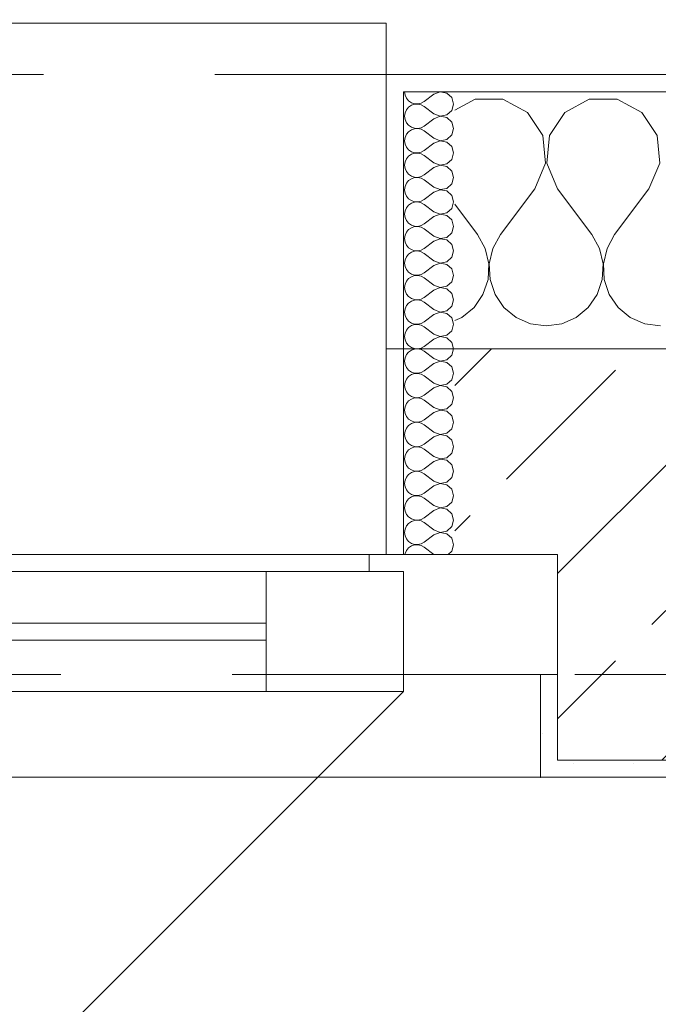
# Model space of a CAD drawing. Header units: metres. Extents: x -3.6 to 84.5, y -11 to 16.8.
# Tile 271 of 656: x 21.226 to 21.599, y 13.312 to 13.887. Entities that reach past the tile are written whole.
import ezdxf

# ---------------------------------------------------------------- set-up
doc = ezdxf.new("R2010")
doc.units = ezdxf.units.M
doc.header["$MEASUREMENT"] = 0
for name, pattern in [('Strichlinie eng', [0.115, 0.075, -0.04]), ('Untersicht', [0.1, 0.075, -0.025]), ('Wipeout_Contour', [1, 0, -1])]:
    doc.linetypes.add(name, pattern=pattern)
for name, color, linetype in [('152 - Bemaßung_ Beschriftung.Ausbau', 7, 'Continuous'), ('603 - Struktur.Bodenplatte_ Decke Roh', 7, 'Continuous'), ('604 - Struktur.Wand Aussen', 7, 'Continuous'), ('650 - Abdeckung.Fußboden Aufbau', 7, 'Continuous'), ('Neubau_653 - Abdeckung.TB Verkofferung', 7, 'Continuous')]:
    doc.layers.add(name, color=color, linetype=linetype)
doc.styles.add('ERSTELLTER_STIL_2', font='txt')
doc.dimstyles.new('ERSTELLTER_STIL__1', dxfattribs={"dimtxt": 0.1, "dimasz": 0.0532, "dimexe": 0.18, "dimexo": 0.0625, "dimgap": 0, "dimtad": 1, "dimzin": 0, "dimdsep": 46, "dimtxsty": 'ERSTELLTER_STIL_2', "dimblk": 'ARROWHEAD_2', "dimblk1": 'ARROWHEAD_2', "dimblk2": 'ARROWHEAD_2', "dimcen": 0.09, "dimse1": 1, "dimse2": 1, "dimclrd": 7, "dimclre": 7, "dimclrt": 7, "dimazin": 0, "dimtfac": 1, "dimtdec": 4, "dimtmove": 0, "dimatfit": 3, "dimfxl": 1, "dimtolj": 1, "dimtzin": 0, "dimarcsym": 0})
doc.dimstyles.new('ERSTELLTER_STIL__3', dxfattribs={"dimtxt": 0.1, "dimasz": 0.0532, "dimexe": 0.18, "dimexo": 0.0625, "dimgap": 0, "dimtad": 1, "dimtih": 1, "dimtoh": 1, "dimzin": 0, "dimdsep": 46, "dimtxsty": 'ERSTELLTER_STIL_2', "dimblk": 'ARROWHEAD_2', "dimblk1": 'ARROWHEAD_2', "dimblk2": 'ARROWHEAD_2', "dimcen": 0.09, "dimse1": 1, "dimse2": 1, "dimclrd": 7, "dimclre": 7, "dimclrt": 7, "dimazin": 0, "dimtfac": 1, "dimtdec": 4, "dimtmove": 0, "dimatfit": 3, "dimfxl": 1, "dimtolj": 1, "dimtzin": 0, "dimarcsym": 0})
pattern_1 = [(0, (0, 0), (0, 0.08660254), [0, -0.05]), (0, (0.025, 0.0433), (0, 0.08660254), [0, -0.05])]
pattern_2 = [(45, (0, 0), (-0.01767767, 0.01767767), [0, -0.025])]

# ---------------------------------------------------------------- blocks, each defined once
blk = doc.blocks.new('*X38')
at = {"layer": '604 - Struktur.Wand Aussen', "color": 7, "linetype": 'Continuous', "lineweight": 5}
for p, q in [((21.49188, 13.84066), (21.48, 13.83429)), ((21.50812, 13.84066), (21.49188, 13.84066)), ((21.52243, 13.83299), (21.50812, 13.84066)), ((21.55855, 13.84066), (21.54424, 13.83299)), ((21.57479, 13.84066), (21.55855, 13.84066)), ((21.5891, 13.83299), (21.57479, 13.84066)), ((21.53142, 13.81947), (21.52243, 13.83299)), ((21.54424, 13.83299), (21.53525, 13.81947)), ((21.59808, 13.81947), (21.5891, 13.83299)), ((21.53295, 13.8033), (21.53142, 13.81947)), ((21.53525, 13.81947), (21.53371, 13.8033)), ((21.59962, 13.8033), (21.59808, 13.81947)), ((21.52667, 13.78833), (21.53295, 13.8033)), ((21.53371, 13.8033), (21.54, 13.78833)), ((21.59333, 13.78833), (21.59962, 13.8033)), ((21.52667, 13.78833), (21.50667, 13.76167)), ((21.54, 13.78833), (21.56, 13.76167)), ((21.59333, 13.78833), (21.57333, 13.76167)), ((21.48, 13.77944), (21.49333, 13.76167)), ((21.49778, 13.75362), (21.49333, 13.76167)), ((21.50667, 13.76167), (21.50222, 13.75362)), ((21.56445, 13.75362), (21.56, 13.76167)), ((21.57333, 13.76167), (21.56888, 13.75362)), ((21.49987, 13.74466), (21.49778, 13.75362)), ((21.50222, 13.75362), (21.50013, 13.74466)), ((21.56653, 13.74466), (21.56445, 13.75362)), ((21.56888, 13.75362), (21.5668, 13.74466)), ((21.49942, 13.73547), (21.49987, 13.74466)), ((21.50013, 13.74466), (21.50058, 13.73547)), ((21.56609, 13.73547), (21.56653, 13.74466)), ((21.5668, 13.74466), (21.56725, 13.73547)), ((21.49648, 13.72676), (21.49942, 13.73547)), ((21.50058, 13.73547), (21.50352, 13.72676)), ((21.56315, 13.72676), (21.56609, 13.73547)), ((21.56725, 13.73547), (21.57019, 13.72676)), ((21.49127, 13.71918), (21.49648, 13.72676)), ((21.50352, 13.72676), (21.50873, 13.71918)), ((21.55794, 13.71918), (21.56315, 13.72676)), ((21.57019, 13.72676), (21.57539, 13.71918)), ((21.48419, 13.71331), (21.49127, 13.71918)), ((21.50873, 13.71918), (21.51581, 13.71331)), ((21.55086, 13.71331), (21.55794, 13.71918)), ((21.57539, 13.71918), (21.58248, 13.71331)), ((21.48, 13.71146), (21.48419, 13.71331)), ((21.51581, 13.71331), (21.52422, 13.7096)), ((21.52422, 13.7096), (21.53333, 13.70833)), ((21.53333, 13.70833), (21.54244, 13.7096)), ((21.54244, 13.7096), (21.55086, 13.71331)), ((21.58248, 13.71331), (21.59089, 13.7096)), ((21.59089, 13.7096), (21.6, 13.70833))]:
    blk.add_line(p, q, dxfattribs=at)
blk = doc.blocks.new('*X58')
at = {"layer": '604 - Struktur.Wand Aussen', "color": 7, "linetype": 'Continuous', "lineweight": 5}
for p, q in [((21.45071, 13.845), (21.45099, 13.84305)), ((21.45099, 13.84305), (21.45178, 13.84124)), ((21.46786, 13.84357), (21.46214, 13.83929)), ((21.4715, 13.84497), (21.46786, 13.84357)), ((21.47534, 13.84425), (21.4715, 13.84497)), ((21.47822, 13.84161), (21.47534, 13.84425)), ((21.47929, 13.83786), (21.47822, 13.84161)), ((21.45178, 13.84124), (21.45304, 13.83973)), ((21.45304, 13.83599), (21.45178, 13.83447)), ((21.45304, 13.83973), (21.45466, 13.83861)), ((21.45466, 13.8371), (21.45304, 13.83599)), ((21.45466, 13.83861), (21.45653, 13.83798)), ((21.45653, 13.83773), (21.45466, 13.8371)), ((21.45653, 13.83798), (21.4585, 13.83789)), ((21.4585, 13.83783), (21.45653, 13.83773)), ((21.4585, 13.83789), (21.46042, 13.83833)), ((21.46042, 13.83738), (21.4585, 13.83783)), ((21.46042, 13.83833), (21.46214, 13.83929)), ((21.46214, 13.83643), (21.46042, 13.83738)), ((21.46786, 13.83214), (21.46214, 13.83643)), ((21.47822, 13.8341), (21.47929, 13.83786)), ((21.45099, 13.83267), (21.45071, 13.83071)), ((21.45071, 13.83071), (21.45099, 13.82876)), ((21.45178, 13.83447), (21.45099, 13.83267)), ((21.46786, 13.83214), (21.4715, 13.83074)), ((21.4715, 13.83069), (21.46786, 13.82929)), ((21.4715, 13.83074), (21.47534, 13.83147)), ((21.47534, 13.82996), (21.4715, 13.83069)), ((21.47534, 13.83147), (21.47822, 13.8341)), ((21.47822, 13.82733), (21.47534, 13.82996)), ((21.45099, 13.82876), (21.45178, 13.82696)), ((21.45178, 13.82696), (21.45304, 13.82544)), ((21.45304, 13.82544), (21.45466, 13.82433)), ((21.45466, 13.82433), (21.45653, 13.8237)), ((21.46042, 13.82405), (21.46214, 13.825)), ((21.46786, 13.82929), (21.46214, 13.825)), ((21.47929, 13.82357), (21.47822, 13.82733)), ((21.45099, 13.81838), (21.45071, 13.81643)), ((21.45178, 13.82018), (21.45099, 13.81838)), ((21.45304, 13.8217), (21.45178, 13.82018)), ((21.45466, 13.82282), (21.45304, 13.8217)), ((21.45653, 13.82345), (21.45466, 13.82282)), ((21.45653, 13.8237), (21.4585, 13.8236)), ((21.4585, 13.82354), (21.45653, 13.82345)), ((21.4585, 13.8236), (21.46042, 13.82405)), ((21.46042, 13.8231), (21.4585, 13.82354)), ((21.46214, 13.82214), (21.46042, 13.8231)), ((21.46786, 13.81786), (21.46214, 13.82214)), ((21.47534, 13.81718), (21.47822, 13.81982)), ((21.47822, 13.81982), (21.47929, 13.82357)), ((21.45071, 13.81643), (21.45099, 13.81448)), ((21.45099, 13.81448), (21.45178, 13.81267)), ((21.45178, 13.81267), (21.45304, 13.81116)), ((21.46786, 13.815), (21.46214, 13.81071)), ((21.46786, 13.81786), (21.4715, 13.81646)), ((21.4715, 13.8164), (21.46786, 13.815)), ((21.4715, 13.81646), (21.47534, 13.81718)), ((21.47534, 13.81567), (21.4715, 13.8164)), ((21.47822, 13.81304), (21.47534, 13.81567)), ((21.47929, 13.80929), (21.47822, 13.81304)), ((21.45304, 13.80742), (21.45178, 13.8059)), ((21.45304, 13.81116), (21.45466, 13.81004)), ((21.45466, 13.80853), (21.45304, 13.80742)), ((21.45466, 13.81004), (21.45653, 13.80941)), ((21.45653, 13.80916), (21.45466, 13.80853)), ((21.45653, 13.80941), (21.4585, 13.80931)), ((21.4585, 13.80926), (21.45653, 13.80916)), ((21.4585, 13.80931), (21.46042, 13.80976)), ((21.46042, 13.80881), (21.4585, 13.80926)), ((21.46042, 13.80976), (21.46214, 13.81071)), ((21.46214, 13.80786), (21.46042, 13.80881)), ((21.46786, 13.80357), (21.46214, 13.80786)), ((21.47822, 13.80553), (21.47929, 13.80929)), ((21.45099, 13.80409), (21.45071, 13.80214)), ((21.45071, 13.80214), (21.45099, 13.80019)), ((21.45178, 13.8059), (21.45099, 13.80409)), ((21.46786, 13.80357), (21.4715, 13.80217)), ((21.4715, 13.80211), (21.46786, 13.80071)), ((21.4715, 13.80217), (21.47534, 13.8029)), ((21.47534, 13.80139), (21.4715, 13.80211)), ((21.47534, 13.8029), (21.47822, 13.80553)), ((21.47822, 13.79876), (21.47534, 13.80139)), ((21.45099, 13.80019), (21.45178, 13.79839)), ((21.45178, 13.79839), (21.45304, 13.79687)), ((21.45304, 13.79687), (21.45466, 13.79575)), ((21.45466, 13.79575), (21.45653, 13.79512)), ((21.4585, 13.79503), (21.46042, 13.79547)), ((21.46042, 13.79547), (21.46214, 13.79643)), ((21.46786, 13.80071), (21.46214, 13.79643)), ((21.47929, 13.795), (21.47822, 13.79876)), ((21.45099, 13.78981), (21.45071, 13.78786)), ((21.45178, 13.79161), (21.45099, 13.78981)), ((21.45304, 13.79313), (21.45178, 13.79161)), ((21.45466, 13.79425), (21.45304, 13.79313)), ((21.45653, 13.79488), (21.45466, 13.79425)), ((21.45653, 13.79512), (21.4585, 13.79503)), ((21.4585, 13.79497), (21.45653, 13.79488)), ((21.46042, 13.79453), (21.4585, 13.79497)), ((21.46214, 13.79357), (21.46042, 13.79453)), ((21.46786, 13.78929), (21.46214, 13.79357)), ((21.47534, 13.78861), (21.47822, 13.79124)), ((21.47822, 13.79124), (21.47929, 13.795)), ((21.45071, 13.78786), (21.45099, 13.78591)), ((21.45099, 13.78591), (21.45178, 13.7841)), ((21.45178, 13.7841), (21.45304, 13.78258)), ((21.46786, 13.78643), (21.46214, 13.78214)), ((21.46786, 13.78929), (21.4715, 13.78789)), ((21.4715, 13.78783), (21.46786, 13.78643)), ((21.4715, 13.78789), (21.47534, 13.78861)), ((21.47534, 13.7871), (21.4715, 13.78783)), ((21.47822, 13.78447), (21.47534, 13.7871)), ((21.47929, 13.78071), (21.47822, 13.78447)), ((21.45304, 13.77884), (21.45178, 13.77733)), ((21.45304, 13.78258), (21.45466, 13.78147)), ((21.45466, 13.77996), (21.45304, 13.77884)), ((21.45466, 13.78147), (21.45653, 13.78084)), ((21.45653, 13.78059), (21.45466, 13.77996)), ((21.45653, 13.78084), (21.4585, 13.78074)), ((21.4585, 13.78069), (21.45653, 13.78059)), ((21.4585, 13.78074), (21.46042, 13.78119)), ((21.46042, 13.78024), (21.4585, 13.78069)), ((21.46042, 13.78119), (21.46214, 13.78214)), ((21.46214, 13.77929), (21.46042, 13.78024)), ((21.46786, 13.775), (21.46214, 13.77929)), ((21.47822, 13.77696), (21.47929, 13.78071)), ((21.45099, 13.77552), (21.45071, 13.77357)), ((21.45071, 13.77357), (21.45099, 13.77162)), ((21.45178, 13.77733), (21.45099, 13.77552)), ((21.46786, 13.775), (21.4715, 13.7736)), ((21.4715, 13.77354), (21.46786, 13.77214)), ((21.4715, 13.7736), (21.47534, 13.77433)), ((21.47534, 13.77282), (21.4715, 13.77354)), ((21.47534, 13.77433), (21.47822, 13.77696)), ((21.47822, 13.77018), (21.47534, 13.77282)), ((21.45099, 13.77162), (21.45178, 13.76982)), ((21.45178, 13.76982), (21.45304, 13.7683)), ((21.45304, 13.7683), (21.45466, 13.76718)), ((21.45466, 13.76718), (21.45653, 13.76655)), ((21.4585, 13.76646), (21.46042, 13.7669)), ((21.46042, 13.7669), (21.46214, 13.76786)), ((21.46786, 13.77214), (21.46214, 13.76786)), ((21.47929, 13.76643), (21.47822, 13.77018)), ((21.45099, 13.76124), (21.45071, 13.75929)), ((21.45178, 13.76304), (21.45099, 13.76124)), ((21.45304, 13.76456), (21.45178, 13.76304)), ((21.45466, 13.76567), (21.45304, 13.76456)), ((21.45653, 13.7663), (21.45466, 13.76567)), ((21.45653, 13.76655), (21.4585, 13.76646)), ((21.4585, 13.7664), (21.45653, 13.7663)), ((21.46042, 13.76595), (21.4585, 13.7664)), ((21.46214, 13.765), (21.46042, 13.76595)), ((21.46786, 13.76071), (21.46214, 13.765)), ((21.47534, 13.76004), (21.47822, 13.76267)), ((21.47822, 13.76267), (21.47929, 13.76643)), ((21.45071, 13.75929), (21.45099, 13.75733)), ((21.45099, 13.75733), (21.45178, 13.75553)), ((21.45178, 13.75553), (21.45304, 13.75401)), ((21.46786, 13.75786), (21.46214, 13.75357)), ((21.46786, 13.76071), (21.4715, 13.75931)), ((21.4715, 13.75926), (21.46786, 13.75786)), ((21.4715, 13.75931), (21.47534, 13.76004)), ((21.47534, 13.75853), (21.4715, 13.75926)), ((21.47822, 13.7559), (21.47534, 13.75853)), ((21.47929, 13.75214), (21.47822, 13.7559)), ((21.45304, 13.75027), (21.45178, 13.74876)), ((21.45304, 13.75401), (21.45466, 13.7529)), ((21.45466, 13.75139), (21.45304, 13.75027)), ((21.45466, 13.7529), (21.45653, 13.75227)), ((21.45653, 13.75202), (21.45466, 13.75139)), ((21.45653, 13.75227), (21.4585, 13.75217)), ((21.4585, 13.75211), (21.45653, 13.75202)), ((21.4585, 13.75217), (21.46042, 13.75262)), ((21.46042, 13.75167), (21.4585, 13.75211)), ((21.46042, 13.75262), (21.46214, 13.75357)), ((21.46214, 13.75071), (21.46042, 13.75167)), ((21.46786, 13.74643), (21.46214, 13.75071)), ((21.47822, 13.74839), (21.47929, 13.75214)), ((21.45099, 13.74695), (21.45071, 13.745)), ((21.45071, 13.745), (21.45099, 13.74305)), ((21.45178, 13.74876), (21.45099, 13.74695)), ((21.46786, 13.74643), (21.4715, 13.74503)), ((21.4715, 13.74497), (21.46786, 13.74357)), ((21.4715, 13.74503), (21.47534, 13.74575)), ((21.47534, 13.74425), (21.4715, 13.74497)), ((21.47534, 13.74575), (21.47822, 13.74839)), ((21.47822, 13.74161), (21.47534, 13.74425)), ((21.45099, 13.74305), (21.45178, 13.74124)), ((21.45178, 13.74124), (21.45304, 13.73973)), ((21.45304, 13.73973), (21.45466, 13.73861)), ((21.45466, 13.73861), (21.45653, 13.73798)), ((21.45653, 13.73798), (21.4585, 13.73789)), ((21.4585, 13.73789), (21.46042, 13.73833)), ((21.46042, 13.73833), (21.46214, 13.73929)), ((21.46786, 13.74357), (21.46214, 13.73929)), ((21.47929, 13.73786), (21.47822, 13.74161)), ((21.45099, 13.73267), (21.45071, 13.73071)), ((21.45178, 13.73447), (21.45099, 13.73267)), ((21.45304, 13.73599), (21.45178, 13.73447)), ((21.45466, 13.7371), (21.45304, 13.73599)), ((21.45653, 13.73773), (21.45466, 13.7371)), ((21.4585, 13.73783), (21.45653, 13.73773)), ((21.46042, 13.73738), (21.4585, 13.73783)), ((21.46214, 13.73643), (21.46042, 13.73738)), ((21.46786, 13.73214), (21.46214, 13.73643)), ((21.47534, 13.73147), (21.47822, 13.7341)), ((21.47822, 13.7341), (21.47929, 13.73786)), ((21.45071, 13.73071), (21.45099, 13.72876)), ((21.45099, 13.72876), (21.45178, 13.72696)), ((21.45178, 13.72696), (21.45304, 13.72544)), ((21.46786, 13.72929), (21.46214, 13.725)), ((21.46786, 13.73214), (21.4715, 13.73074)), ((21.4715, 13.73069), (21.46786, 13.72929)), ((21.4715, 13.73074), (21.47534, 13.73147)), ((21.47534, 13.72996), (21.4715, 13.73069)), ((21.47822, 13.72733), (21.47534, 13.72996)), ((21.47929, 13.72357), (21.47822, 13.72733)), ((21.45304, 13.7217), (21.45178, 13.72018)), ((21.45304, 13.72544), (21.45466, 13.72433)), ((21.45466, 13.72282), (21.45304, 13.7217)), ((21.45466, 13.72433), (21.45653, 13.7237)), ((21.45653, 13.72345), (21.45466, 13.72282)), ((21.45653, 13.7237), (21.4585, 13.7236)), ((21.4585, 13.72354), (21.45653, 13.72345)), ((21.4585, 13.7236), (21.46042, 13.72405)), ((21.46042, 13.7231), (21.4585, 13.72354)), ((21.46042, 13.72405), (21.46214, 13.725)), ((21.46214, 13.72214), (21.46042, 13.7231)), ((21.46786, 13.71786), (21.46214, 13.72214)), ((21.47822, 13.71982), (21.47929, 13.72357)), ((21.45099, 13.71838), (21.45071, 13.71643)), ((21.45071, 13.71643), (21.45099, 13.71448)), ((21.45178, 13.72018), (21.45099, 13.71838)), ((21.46786, 13.715), (21.46214, 13.71071)), ((21.46786, 13.71786), (21.4715, 13.71646)), ((21.4715, 13.7164), (21.46786, 13.715)), ((21.4715, 13.71646), (21.47534, 13.71718)), ((21.47534, 13.71567), (21.4715, 13.7164)), ((21.47534, 13.71718), (21.47822, 13.71982)), ((21.47822, 13.71304), (21.47534, 13.71567)), ((21.45099, 13.71448), (21.45178, 13.71267)), ((21.45178, 13.71267), (21.45304, 13.71116)), ((21.45304, 13.71116), (21.45466, 13.71004)), ((21.45466, 13.71004), (21.45653, 13.70941)), ((21.45653, 13.70941), (21.4585, 13.70931)), ((21.4585, 13.70926), (21.45653, 13.70916)), ((21.4585, 13.70931), (21.46042, 13.70976)), ((21.46042, 13.70881), (21.4585, 13.70926)), ((21.46042, 13.70976), (21.46214, 13.71071)), ((21.47929, 13.70929), (21.47822, 13.71304)), ((21.47822, 13.70553), (21.47929, 13.70929)), ((21.45099, 13.70409), (21.45071, 13.70214)), ((21.45178, 13.7059), (21.45099, 13.70409)), ((21.45304, 13.70742), (21.45178, 13.7059)), ((21.45466, 13.70853), (21.45304, 13.70742)), ((21.45653, 13.70916), (21.45466, 13.70853)), ((21.46214, 13.70786), (21.46042, 13.70881)), ((21.46786, 13.70357), (21.46214, 13.70786)), ((21.46786, 13.70357), (21.4715, 13.70217)), ((21.47534, 13.7029), (21.47822, 13.70553)), ((21.45071, 13.70214), (21.45099, 13.70019)), ((21.45099, 13.70019), (21.45178, 13.69839)), ((21.45178, 13.69839), (21.45304, 13.69687)), ((21.46786, 13.70071), (21.46214, 13.69643)), ((21.4715, 13.70211), (21.46786, 13.70071)), ((21.4715, 13.70217), (21.47534, 13.7029)), ((21.47534, 13.70139), (21.4715, 13.70211)), ((21.47822, 13.69876), (21.47534, 13.70139)), ((21.47929, 13.695), (21.47822, 13.69876)), ((21.45304, 13.69313), (21.45178, 13.69161)), ((21.45304, 13.69687), (21.45466, 13.69575)), ((21.45466, 13.69425), (21.45304, 13.69313)), ((21.45466, 13.69575), (21.45653, 13.69512)), ((21.45653, 13.69488), (21.45466, 13.69425)), ((21.45653, 13.69512), (21.4585, 13.69503)), ((21.4585, 13.69497), (21.45653, 13.69488)), ((21.4585, 13.69503), (21.46042, 13.69547)), ((21.46042, 13.69453), (21.4585, 13.69497)), ((21.46042, 13.69547), (21.46214, 13.69643)), ((21.46214, 13.69357), (21.46042, 13.69453)), ((21.46786, 13.68929), (21.46214, 13.69357)), ((21.47822, 13.69124), (21.47929, 13.695)), ((21.45099, 13.68981), (21.45071, 13.68786)), ((21.45071, 13.68786), (21.45099, 13.68591)), ((21.45178, 13.69161), (21.45099, 13.68981)), ((21.46786, 13.68643), (21.46214, 13.68214)), ((21.46786, 13.68929), (21.4715, 13.68789)), ((21.4715, 13.68783), (21.46786, 13.68643)), ((21.4715, 13.68789), (21.47534, 13.68861)), ((21.47534, 13.6871), (21.4715, 13.68783)), ((21.47534, 13.68861), (21.47822, 13.69124)), ((21.47822, 13.68447), (21.47534, 13.6871)), ((21.45099, 13.68591), (21.45178, 13.6841)), ((21.45178, 13.6841), (21.45304, 13.68258)), ((21.45304, 13.68258), (21.45466, 13.68147)), ((21.45466, 13.68147), (21.45653, 13.68084)), ((21.45653, 13.68059), (21.45466, 13.67996)), ((21.45653, 13.68084), (21.4585, 13.68074)), ((21.4585, 13.68069), (21.45653, 13.68059)), ((21.4585, 13.68074), (21.46042, 13.68119)), ((21.46042, 13.68024), (21.4585, 13.68069)), ((21.46042, 13.68119), (21.46214, 13.68214)), ((21.47929, 13.68071), (21.47822, 13.68447)), ((21.47822, 13.67696), (21.47929, 13.68071)), ((21.45099, 13.67552), (21.45071, 13.67357)), ((21.45178, 13.67733), (21.45099, 13.67552)), ((21.45304, 13.67884), (21.45178, 13.67733)), ((21.45466, 13.67996), (21.45304, 13.67884)), ((21.46214, 13.67929), (21.46042, 13.68024)), ((21.46786, 13.675), (21.46214, 13.67929)), ((21.46786, 13.675), (21.4715, 13.6736)), ((21.47534, 13.67433), (21.47822, 13.67696)), ((21.45071, 13.67357), (21.45099, 13.67162)), ((21.45099, 13.67162), (21.45178, 13.66982)), ((21.45178, 13.66982), (21.45304, 13.6683)), ((21.46786, 13.67214), (21.46214, 13.66786)), ((21.4715, 13.67354), (21.46786, 13.67214)), ((21.4715, 13.6736), (21.47534, 13.67433)), ((21.47534, 13.67282), (21.4715, 13.67354)), ((21.47822, 13.67018), (21.47534, 13.67282)), ((21.47929, 13.66643), (21.47822, 13.67018)), ((21.45304, 13.66456), (21.45178, 13.66304)), ((21.45304, 13.6683), (21.45466, 13.66718)), ((21.45466, 13.66567), (21.45304, 13.66456)), ((21.45466, 13.66718), (21.45653, 13.66655)), ((21.45653, 13.6663), (21.45466, 13.66567)), ((21.45653, 13.66655), (21.4585, 13.66646)), ((21.4585, 13.6664), (21.45653, 13.6663)), ((21.4585, 13.66646), (21.46042, 13.6669)), ((21.46042, 13.66595), (21.4585, 13.6664)), ((21.46042, 13.6669), (21.46214, 13.66786)), ((21.46214, 13.665), (21.46042, 13.66595)), ((21.46786, 13.66071), (21.46214, 13.665)), ((21.47822, 13.66267), (21.47929, 13.66643)), ((21.45099, 13.66124), (21.45071, 13.65929)), ((21.45071, 13.65929), (21.45099, 13.65733)), ((21.45178, 13.66304), (21.45099, 13.66124)), ((21.46786, 13.65786), (21.46214, 13.65357)), ((21.46786, 13.66071), (21.4715, 13.65931)), ((21.4715, 13.65926), (21.46786, 13.65786)), ((21.4715, 13.65931), (21.47534, 13.66004)), ((21.47534, 13.65853), (21.4715, 13.65926)), ((21.47534, 13.66004), (21.47822, 13.66267)), ((21.47822, 13.6559), (21.47534, 13.65853)), ((21.45099, 13.65733), (21.45178, 13.65553)), ((21.45178, 13.65553), (21.45304, 13.65401)), ((21.45304, 13.65401), (21.45466, 13.6529)), ((21.45466, 13.6529), (21.45653, 13.65227)), ((21.45653, 13.65202), (21.45466, 13.65139)), ((21.45653, 13.65227), (21.4585, 13.65217)), ((21.4585, 13.65211), (21.45653, 13.65202)), ((21.4585, 13.65217), (21.46042, 13.65262)), ((21.46042, 13.65167), (21.4585, 13.65211)), ((21.46042, 13.65262), (21.46214, 13.65357)), ((21.47929, 13.65214), (21.47822, 13.6559)), ((21.47822, 13.64839), (21.47929, 13.65214)), ((21.45099, 13.64695), (21.45071, 13.645)), ((21.45178, 13.64876), (21.45099, 13.64695)), ((21.45304, 13.65027), (21.45178, 13.64876)), ((21.45466, 13.65139), (21.45304, 13.65027)), ((21.46214, 13.65071), (21.46042, 13.65167)), ((21.46786, 13.64643), (21.46214, 13.65071)), ((21.46786, 13.64643), (21.4715, 13.64503)), ((21.47534, 13.64575), (21.47822, 13.64839)), ((21.45071, 13.645), (21.45099, 13.64305)), ((21.45099, 13.64305), (21.45178, 13.64124)), ((21.45178, 13.64124), (21.45304, 13.63973)), ((21.46786, 13.64357), (21.46214, 13.63929)), ((21.4715, 13.64497), (21.46786, 13.64357)), ((21.4715, 13.64503), (21.47534, 13.64575)), ((21.47534, 13.64425), (21.4715, 13.64497)), ((21.47822, 13.64161), (21.47534, 13.64425)), ((21.47929, 13.63786), (21.47822, 13.64161)), ((21.45304, 13.63599), (21.45178, 13.63447)), ((21.45304, 13.63973), (21.45466, 13.63861)), ((21.45466, 13.6371), (21.45304, 13.63599)), ((21.45466, 13.63861), (21.45653, 13.63798)), ((21.45653, 13.63773), (21.45466, 13.6371)), ((21.45653, 13.63798), (21.4585, 13.63789)), ((21.4585, 13.63783), (21.45653, 13.63773)), ((21.4585, 13.63789), (21.46042, 13.63833)), ((21.46042, 13.63738), (21.4585, 13.63783)), ((21.46042, 13.63833), (21.46214, 13.63929)), ((21.46214, 13.63643), (21.46042, 13.63738)), ((21.46786, 13.63214), (21.46214, 13.63643)), ((21.47822, 13.6341), (21.47929, 13.63786)), ((21.45099, 13.63267), (21.45071, 13.63071)), ((21.45071, 13.63071), (21.45099, 13.62876)), ((21.45178, 13.63447), (21.45099, 13.63267)), ((21.45099, 13.62876), (21.45178, 13.62696)), ((21.46786, 13.62929), (21.46214, 13.625)), ((21.46786, 13.63214), (21.4715, 13.63074)), ((21.4715, 13.63069), (21.46786, 13.62929)), ((21.4715, 13.63074), (21.47534, 13.63147)), ((21.47534, 13.62996), (21.4715, 13.63069)), ((21.47534, 13.63147), (21.47822, 13.6341)), ((21.47822, 13.62733), (21.47534, 13.62996)), ((21.45178, 13.62696), (21.45304, 13.62544)), ((21.45304, 13.62544), (21.45466, 13.62433)), ((21.45466, 13.62433), (21.45653, 13.6237)), ((21.45653, 13.62345), (21.45466, 13.62282)), ((21.45653, 13.6237), (21.4585, 13.6236)), ((21.4585, 13.62354), (21.45653, 13.62345)), ((21.4585, 13.6236), (21.46042, 13.62405)), ((21.46042, 13.6231), (21.4585, 13.62354)), ((21.46042, 13.62405), (21.46214, 13.625)), ((21.46214, 13.62214), (21.46042, 13.6231)), ((21.47929, 13.62357), (21.47822, 13.62733)), ((21.47822, 13.61982), (21.47929, 13.62357)), ((21.45099, 13.61838), (21.45071, 13.61643)), ((21.45178, 13.62018), (21.45099, 13.61838)), ((21.45304, 13.6217), (21.45178, 13.62018)), ((21.45466, 13.62282), (21.45304, 13.6217)), ((21.46786, 13.61786), (21.46214, 13.62214)), ((21.46786, 13.61786), (21.4715, 13.61646)), ((21.47534, 13.61718), (21.47822, 13.61982)), ((21.45071, 13.61643), (21.45099, 13.61448)), ((21.45099, 13.61448), (21.45178, 13.61267)), ((21.45178, 13.61267), (21.45304, 13.61116)), ((21.46786, 13.615), (21.46214, 13.61071)), ((21.4715, 13.6164), (21.46786, 13.615)), ((21.4715, 13.61646), (21.47534, 13.61718)), ((21.47534, 13.61567), (21.4715, 13.6164)), ((21.47822, 13.61304), (21.47534, 13.61567)), ((21.47929, 13.60929), (21.47822, 13.61304)), ((21.45178, 13.6059), (21.45099, 13.60409)), ((21.45304, 13.60742), (21.45178, 13.6059)), ((21.45304, 13.61116), (21.45466, 13.61004)), ((21.45466, 13.60853), (21.45304, 13.60742)), ((21.45466, 13.61004), (21.45653, 13.60941)), ((21.45653, 13.60916), (21.45466, 13.60853)), ((21.45653, 13.60941), (21.4585, 13.60931)), ((21.4585, 13.60926), (21.45653, 13.60916)), ((21.4585, 13.60931), (21.46042, 13.60976)), ((21.46042, 13.60881), (21.4585, 13.60926)), ((21.46042, 13.60976), (21.46214, 13.61071)), ((21.46214, 13.60786), (21.46042, 13.60881)), ((21.46786, 13.60357), (21.46214, 13.60786)), ((21.47822, 13.60553), (21.47929, 13.60929)), ((21.45099, 13.60409), (21.45071, 13.60214)), ((21.45071, 13.60214), (21.45099, 13.60019)), ((21.45099, 13.60019), (21.45178, 13.59839)), ((21.46786, 13.60071), (21.46214, 13.59643)), ((21.46786, 13.60357), (21.4715, 13.60217)), ((21.4715, 13.60211), (21.46786, 13.60071)), ((21.4715, 13.60217), (21.47534, 13.6029)), ((21.47534, 13.60139), (21.4715, 13.60211)), ((21.47534, 13.6029), (21.47822, 13.60553)), ((21.47822, 13.59876), (21.47534, 13.60139)), ((21.45178, 13.59839), (21.45304, 13.59687)), ((21.45304, 13.59687), (21.45466, 13.59575)), ((21.45466, 13.59575), (21.45653, 13.59512)), ((21.45653, 13.59488), (21.45466, 13.59425)), ((21.45653, 13.59512), (21.4585, 13.59503)), ((21.4585, 13.59497), (21.45653, 13.59488)), ((21.4585, 13.59503), (21.46042, 13.59547)), ((21.46042, 13.59453), (21.4585, 13.59497)), ((21.46042, 13.59547), (21.46214, 13.59643)), ((21.46214, 13.59357), (21.46042, 13.59453)), ((21.47929, 13.595), (21.47822, 13.59876)), ((21.47822, 13.59124), (21.47929, 13.595)), ((21.45099, 13.58981), (21.45071, 13.58786)), ((21.45178, 13.59161), (21.45099, 13.58981)), ((21.45304, 13.59313), (21.45178, 13.59161)), ((21.45466, 13.59425), (21.45304, 13.59313)), ((21.46786, 13.58929), (21.46214, 13.59357)), ((21.46786, 13.58929), (21.4715, 13.58789)), ((21.4715, 13.58789), (21.47534, 13.58861)), ((21.47534, 13.58861), (21.47822, 13.59124)), ((21.45071, 13.58786), (21.45099, 13.58591)), ((21.45099, 13.58591), (21.45178, 13.5841)), ((21.45178, 13.5841), (21.45304, 13.58258)), ((21.46786, 13.58643), (21.46214, 13.58214)), ((21.4715, 13.58783), (21.46786, 13.58643)), ((21.47534, 13.5871), (21.4715, 13.58783)), ((21.47822, 13.58447), (21.47534, 13.5871)), ((21.47929, 13.58071), (21.47822, 13.58447)), ((21.45178, 13.57733), (21.45099, 13.57552)), ((21.45304, 13.57884), (21.45178, 13.57733)), ((21.45304, 13.58258), (21.45466, 13.58147)), ((21.45466, 13.57996), (21.45304, 13.57884)), ((21.45466, 13.58147), (21.45653, 13.58084)), ((21.45653, 13.58059), (21.45466, 13.57996)), ((21.45653, 13.58084), (21.4585, 13.58074)), ((21.4585, 13.58069), (21.45653, 13.58059)), ((21.4585, 13.58074), (21.46042, 13.58119)), ((21.46042, 13.58024), (21.4585, 13.58069)), ((21.46042, 13.58119), (21.46214, 13.58214)), ((21.46214, 13.57929), (21.46042, 13.58024)), ((21.46786, 13.575), (21.46214, 13.57929)), ((21.47822, 13.57696), (21.47929, 13.58071)), ((21.45099, 13.57552), (21.45091, 13.575)), ((21.47608, 13.575), (21.47822, 13.57696))]:
    blk.add_line(p, q, dxfattribs=at)
blk = doc.blocks.new('*D333')
at = {"layer": '152 - Bemaßung_ Beschriftung.Ausbau', "color": 7, "linetype": 'Continuous', "lineweight": 5}
for p, q in [((19.14, 14.8025), (19.14, 14.9075)), ((17.96021, 14.89), (17.91979, 14.82)), ((19.16021, 14.89), (19.11979, 14.82)), ((17.94, 14.855), (19.14, 14.855)), ((19.14, 14.855), (21.54, 14.855))]:
    blk.add_line(p, q, dxfattribs=at)
at = {"layer": '152 - Bemaßung_ Beschriftung.Ausbau', "color": 7, "lineweight": 5, "insert": (18.40697, 14.875), "char_height": 0.1, "attachment_point": 7, "style": 'ERSTELLTER_STIL_2'}
blk.add_mtext('\\A1;{\\pql;\\fArial|b0|i0|c0|p38;1,20}', dxfattribs=at)
blk = doc.blocks.new('ARROWHEAD_2')
at = {"color": 0, "linetype": 'Continuous', "lineweight": 0}
for p, q in [((-0.378, -0.655), (0.378, 0.655)), ((0, 0), (-1, 0))]:
    blk.add_line(p, q, dxfattribs=at)
blk = doc.blocks.new('*D334')
at = {"layer": '152 - Bemaßung_ Beschriftung.Ausbau', "color": 7, "linetype": 'Continuous', "lineweight": 5}
for p, q in [((21.54, 14.8025), (21.54, 14.9075)), ((19.16021, 14.89), (19.11979, 14.82)), ((21.56021, 14.89), (21.51979, 14.82)), ((19.14, 14.855), (21.54, 14.855)), ((21.54, 14.855), (22.74, 14.855))]:
    blk.add_line(p, q, dxfattribs=at)
at = {"layer": '152 - Bemaßung_ Beschriftung.Ausbau', "color": 7, "lineweight": 5, "char_height": 0.1, "attachment_point": 7, "style": 'ERSTELLTER_STIL_2'}
for s, insert in [('\\A1;{\\pql;\\fArial|b0|i0|c0|p38;2,40}', (20.20697, 14.875)), ('\\A1;{\\pql;\\fArial|b0|i0|c0|p38;2,01}', (20.20697, 14.735))]:
    blk.add_mtext(s, dxfattribs=dict(at, insert=insert))
blk = doc.blocks.new('*D335')
at = {"layer": '152 - Bemaßung_ Beschriftung.Ausbau', "color": 7, "linetype": 'Continuous', "lineweight": 5}
for p, q in [((22.74, 14.8025), (22.74, 14.9075)), ((21.56021, 14.89), (21.51979, 14.82)), ((22.76021, 14.89), (22.71979, 14.82)), ((21.54, 14.855), (22.74, 14.855)), ((22.74, 14.855), (25.14, 14.855))]:
    blk.add_line(p, q, dxfattribs=at)
at = {"layer": '152 - Bemaßung_ Beschriftung.Ausbau', "color": 7, "lineweight": 5, "insert": (22.00697, 14.875), "char_height": 0.1, "attachment_point": 7, "style": 'ERSTELLTER_STIL_2'}
blk.add_mtext('\\A1;{\\pql;\\fArial|b0|i0|c0|p38;1,20}', dxfattribs=at)
blk = doc.blocks.new('*D372')
at = {"layer": '152 - Bemaßung_ Beschriftung.Ausbau', "color": 7, "linetype": 'Continuous', "lineweight": 5}
for p, q in [((18.6, 15.3025), (18.6, 15.4075)), ((22.03, 15.3025), (22.03, 15.4075)), ((18.62021, 15.39), (18.57979, 15.32)), ((22.05021, 15.39), (22.00979, 15.32)), ((18.48, 15.355), (18.6, 15.355)), ((18.6, 15.355), (22.03, 15.355)), ((22.03, 15.355), (22.25, 15.355))]:
    blk.add_line(p, q, dxfattribs=at)
at = {"layer": '152 - Bemaßung_ Beschriftung.Ausbau', "color": 7, "lineweight": 5, "insert": (20.18197, 15.375), "char_height": 0.1, "attachment_point": 7, "style": 'ERSTELLTER_STIL_2'}
blk.add_mtext('\\A1;{\\pql;\\fArial|b0|i0|c0|p38;3,43}', dxfattribs=at)
blk = doc.blocks.new('*D408')
at = {"layer": '152 - Bemaßung_ Beschriftung.Ausbau', "color": 7, "linetype": 'Continuous', "lineweight": 5}
for p, q in [((18.67999, 15.8025), (18.67999, 15.9075)), ((18.4002, 15.89), (18.35978, 15.82)), ((18.7002, 15.89), (18.65978, 15.82)), ((18.37999, 15.855), (18.67999, 15.855)), ((18.67999, 15.855), (21.97999, 15.855))]:
    blk.add_line(p, q, dxfattribs=at)
at = {"layer": '152 - Bemaßung_ Beschriftung.Ausbau', "color": 7, "lineweight": 5, "insert": (18.4541, 15.875), "char_height": 0.1, "attachment_point": 7, "style": 'ERSTELLTER_STIL_2'}
blk.add_mtext('\\A1;{\\pql;\\fArial|b0|i0|c0|p38;30}', dxfattribs=at)
blk = doc.blocks.new('*D409')
at = {"layer": '152 - Bemaßung_ Beschriftung.Ausbau', "color": 7, "linetype": 'Continuous', "lineweight": 5}
for p, q in [((21.97999, 15.8025), (21.97999, 15.9075)), ((18.7002, 15.89), (18.65978, 15.82)), ((22.0002, 15.89), (21.95978, 15.82)), ((18.67999, 15.855), (21.97999, 15.855)), ((21.97999, 15.855), (22.27999, 15.855))]:
    blk.add_line(p, q, dxfattribs=at)
at = {"layer": '152 - Bemaßung_ Beschriftung.Ausbau', "color": 7, "lineweight": 5, "insert": (20.19696, 15.875), "char_height": 0.1, "attachment_point": 7, "style": 'ERSTELLTER_STIL_2'}
blk.add_mtext('\\A1;{\\pql;\\fArial|b0|i0|c0|p38;3,30}', dxfattribs=at)
blk = doc.blocks.new('*D463')
at = {"layer": '152 - Bemaßung_ Beschriftung.Ausbau', "color": 7, "linetype": 'Continuous', "lineweight": 5}
for p, q in [((-1.175, 13.695), (-1.175, 13.845)), ((-1.21, 13.71521), (-1.14, 13.67479))]:
    blk.add_line(p, q, dxfattribs=at)
blk = doc.blocks.new('*D464')
at = {"layer": '152 - Bemaßung_ Beschriftung.Ausbau', "color": 7, "linetype": 'Continuous', "lineweight": 5}
for p, q in [((-1.175, 13.845), (-1.175, 13.87923)), ((-1.14, 13.82479), (-1.21, 13.86521)), ((-1.1225, 13.845), (-1.2275, 13.845)), ((-1.175, 13.695), (-1.175, 13.845)), ((-1.21, 13.71521), (-1.14, 13.67479))]:
    blk.add_line(p, q, dxfattribs=at)
blk = doc.blocks.new('*D476')
at = {"layer": '152 - Bemaßung_ Beschriftung.Ausbau', "color": 7, "linetype": 'Continuous', "lineweight": 5}
for p, q in [((-2.175, 13.455), (-2.175, 13.695)), ((-2.21, 13.47521), (-2.14, 13.43479)), ((-2.14, 13.42978), (-2.21, 13.47019)), ((-2.1225, 13.455), (-2.2275, 13.455)), ((-2.175, 13.44998), (-2.175, 13.455))]:
    blk.add_line(p, q, dxfattribs=at)
blk = doc.blocks.new('*D477')
at = {"layer": '152 - Bemaßung_ Beschriftung.Ausbau', "color": 7, "linetype": 'Continuous', "lineweight": 5}
for p, q in [((-2.175, 13.695), (-2.175, 13.845)), ((-2.21, 13.71521), (-2.14, 13.67479)), ((-2.1225, 13.695), (-2.2275, 13.695)), ((-2.175, 13.455), (-2.175, 13.695)), ((-2.21, 13.47521), (-2.14, 13.43479)), ((-2.14, 13.42978), (-2.21, 13.47019))]:
    blk.add_line(p, q, dxfattribs=at)
at = {"layer": '152 - Bemaßung_ Beschriftung.Ausbau', "color": 7, "lineweight": 5, "insert": (-2.195, 13.49911), "char_height": 0.1, "attachment_point": 7, "rotation": 90, "style": 'ERSTELLTER_STIL_2'}
blk.add_mtext('\\A1;{\\pql;\\fArial|b0|i0|c0|p38;24}', dxfattribs=at)
blk = doc.blocks.new('*D478')
at = {"layer": '152 - Bemaßung_ Beschriftung.Ausbau', "color": 7, "linetype": 'Continuous', "lineweight": 5}
for p, q in [((-2.175, 13.695), (-2.175, 13.845)), ((-2.21, 13.71521), (-2.14, 13.67479))]:
    blk.add_line(p, q, dxfattribs=at)
blk = doc.blocks.new('*D479')
at = {"layer": '152 - Bemaßung_ Beschriftung.Ausbau', "color": 7, "linetype": 'Continuous', "lineweight": 5}
for p, q in [((-2.175, 13.845), (-2.175, 13.87923)), ((-2.14, 13.82479), (-2.21, 13.86521)), ((-2.1225, 13.845), (-2.2275, 13.845)), ((-2.175, 13.695), (-2.175, 13.845)), ((-2.21, 13.71521), (-2.14, 13.67479))]:
    blk.add_line(p, q, dxfattribs=at)
at = {"layer": '152 - Bemaßung_ Beschriftung.Ausbau', "color": 7, "lineweight": 5, "insert": (-2.195, 13.86523), "char_height": 0.1, "attachment_point": 7, "rotation": 90, "style": 'ERSTELLTER_STIL_2'}
blk.add_mtext('\\A1;{\\pql;\\fArial|b0|i0|c0|p38;15}', dxfattribs=at)
blk = doc.blocks.new('*D648')
at = {"layer": '152 - Bemaßung_ Beschriftung.Ausbau', "color": 7, "linetype": 'Continuous', "lineweight": 5}
for p, q in [((-1.675, 13.455), (-1.675, 13.695)), ((-1.71, 13.47521), (-1.64, 13.43479)), ((-1.6225, 13.455), (-1.7275, 13.455)), ((-1.675, 0.245), (-1.675, 13.455)), ((-1.71, 0.26521), (-1.64, 0.22479)), ((-1.6225, 0.245), (-1.7275, 0.245)), ((-1.675, 0.005), (-1.675, 0.245))]:
    blk.add_line(p, q, dxfattribs=at)
at = {"layer": '152 - Bemaßung_ Beschriftung.Ausbau', "color": 7, "lineweight": 5, "insert": (-1.695, 6.67903), "char_height": 0.1, "attachment_point": 7, "rotation": 90, "style": 'ERSTELLTER_STIL_2'}
blk.add_mtext('\\A1;{\\pql;\\fArial|b0|i0|c0|p38;13,21}', dxfattribs=at)
blk = doc.blocks.new('*D649')
at = {"layer": '152 - Bemaßung_ Beschriftung.Ausbau', "color": 7, "linetype": 'Continuous', "lineweight": 5}
for p, q in [((-1.675, 13.695), (-1.675, 13.845)), ((-1.71, 13.71521), (-1.64, 13.67479)), ((-1.6225, 13.695), (-1.7275, 13.695)), ((-1.675, 13.455), (-1.675, 13.695)), ((-1.71, 13.47521), (-1.64, 13.43479))]:
    blk.add_line(p, q, dxfattribs=at)
at = {"layer": '152 - Bemaßung_ Beschriftung.Ausbau', "color": 7, "lineweight": 5, "insert": (-1.695, 13.49911), "char_height": 0.1, "attachment_point": 7, "rotation": 90, "style": 'ERSTELLTER_STIL_2'}
blk.add_mtext('\\A1;{\\pql;\\fArial|b0|i0|c0|p38;24}', dxfattribs=at)
blk = doc.blocks.new('*D650')
at = {"layer": '152 - Bemaßung_ Beschriftung.Ausbau', "color": 7, "linetype": 'Continuous', "lineweight": 5}
for p, q in [((-1.675, 13.695), (-1.675, 13.845)), ((-1.71, 13.71521), (-1.64, 13.67479))]:
    blk.add_line(p, q, dxfattribs=at)
blk = doc.blocks.new('*D651')
at = {"layer": '152 - Bemaßung_ Beschriftung.Ausbau', "color": 7, "linetype": 'Continuous', "lineweight": 5}
for p, q in [((-1.675, 13.845), (-1.675, 13.87923)), ((-1.64, 13.82479), (-1.71, 13.86521)), ((-1.6225, 13.845), (-1.7275, 13.845)), ((-1.675, 13.695), (-1.675, 13.845)), ((-1.71, 13.71521), (-1.64, 13.67479))]:
    blk.add_line(p, q, dxfattribs=at)
at = {"layer": '152 - Bemaßung_ Beschriftung.Ausbau', "color": 7, "lineweight": 5, "insert": (-1.695, 13.86523), "char_height": 0.1, "attachment_point": 7, "rotation": 90, "style": 'ERSTELLTER_STIL_2'}
blk.add_mtext('\\A1;{\\pql;\\fArial|b0|i0|c0|p38;15}', dxfattribs=at)

msp = doc.modelspace()

# ---------------------------------------------------------------- hatches: boundary and pattern name
at = {"layer": '604 - Struktur.Wand Aussen', "linetype": 'Continuous', "lineweight": 0, "true_color": 0x000000}
h = msp.add_hatch(dxfattribs=at)
h.set_pattern_fill('Verputz_0001', color=18, style=0, pattern_type=2)
h.set_pattern_definition(pattern_1)
h.paths.add_polyline_path([(21.45, 13.855), (21.44, 13.855), (21.44, 13.575), (21.45, 13.575)])
h = msp.add_hatch(dxfattribs=at)
h.set_pattern_fill('Verputz_0001', color=18, style=0, pattern_type=2)
h.set_pattern_definition(pattern_1)
h.paths.add_polyline_path([(21.45, 13.845), (22.83, 13.845), (22.83, 13.855), (21.45, 13.855)])
h = msp.add_hatch(dxfattribs=at)
h.set_pattern_fill('Beton__Stahlbeton_0001', color=18, style=0, pattern_type=2)
h.set_pattern_definition([(45, (0, 0), (-0.0848528, 0.0848528), []), (45, (-0.04243, 0.04243), (-0.0848528, 0.0848528), [0.09, -0.03])])
h.paths.add_polyline_path([(21.48, 13.695), (21.48, 13.575), (21.54, 13.575), (21.54, 13.505), (21.54, 13.455), (22.74, 13.455), (22.74, 13.505), (22.74, 13.575), (22.8, 13.575), (22.8, 13.695)])
h = msp.add_hatch(dxfattribs=at)
h.set_pattern_fill('Gips_0001', color=18, style=0, pattern_type=2)
h.set_pattern_definition(pattern_2)
h.paths.add_polyline_path([(21.54, 13.445), (21.54, 13.505), (21.53, 13.505), (21.53, 13.445)])
h = msp.add_hatch(dxfattribs=at)
h.set_pattern_fill('Gips_0001', color=18, style=0, pattern_type=2)
h.set_pattern_definition(pattern_2)
h.paths.add_polyline_path([(21.54, 13.445), (21.96999, 13.445), (21.96999, 13.455), (21.54, 13.455)])

# ---------------------------------------------------------------- linework, layer by layer
at = {"layer": '603 - Struktur.Bodenplatte_ Decke Roh', "color": 7, "linetype": 'Continuous', "lineweight": 18, "flags": 128}
msp.add_lwpolyline([(62.27503, 0.005), (62.27503, 13.695), (50.77999, 13.695), (50.77999, 12.99998), (50.84002, 12.99998), (50.84002, 8.58498), (49.03003, 8.58498), (49.03003, 8.72498), (47.41003, 8.72498), (47.41003, 12.99998), (47.47999, 12.99998), (47.47999, 13.695), (14.77999, 13.695), (14.77999, 12.99998), (14.84, 12.99998), (14.84, 8.58498), (13.03, 8.58498), (13.03, 8.72498), (11.41, 8.72498), (11.41, 12.99998), (11.47999, 12.99998), (11.47999, 13.695), (-0.015, 13.695), (-0.015, 0.005)], dxfattribs=at)
at = {"layer": '604 - Struktur.Wand Aussen', "color": 7, "linetype": 'Continuous', "lineweight": 5}
for p, q in [((21.44, 13.855), (21.44, 13.845)), ((21.45, 13.855), (21.44, 13.855)), ((21.44, 13.845), (21.44, 13.705)), ((21.48, 13.845), (21.45, 13.845)), ((21.45, 13.575), (21.45, 13.845)), ((21.45, 13.845), (21.45, 13.575)), ((22.8, 13.845), (21.48, 13.845)), ((21.44, 13.705), (21.44, 13.695)), ((21.44, 13.695), (21.44, 13.575)), ((21.45, 13.575), (21.44, 13.575)), ((21.48, 13.575), (21.45, 13.575)), ((21.48, 13.575), (21.45, 13.575)), ((21.48, 13.575), (21.45, 13.575)), ((21.54, 13.505), (21.53, 13.505)), ((21.53, 13.505), (21.53, 13.455)), ((21.53, 13.505), (21.53, 13.455)), ((21.54, 13.505), (21.53, 13.505)), ((21.54, 13.505), (21.53, 13.505)), ((21.53, 13.455), (21.53, 13.445)), ((21.53, 13.455), (21.53, 13.445)), ((21.54, 13.445), (21.53, 13.445))]:
    msp.add_line(p, q, dxfattribs=at)
at = {"layer": '604 - Struktur.Wand Aussen', "color": 7, "linetype": 'Continuous', "lineweight": 13}
for p, q in [((22.8, 13.695), (21.48, 13.695)), ((21.54, 13.575), (21.48, 13.575)), ((21.54, 13.575), (21.48, 13.575)), ((21.54, 13.575), (21.48, 13.575)), ((21.54, 13.575), (21.54, 13.505)), ((21.54, 13.575), (21.54, 13.505)), ((21.54, 13.575), (21.54, 13.505)), ((21.54, 13.455), (21.54, 13.505)), ((21.54, 13.455), (22.74, 13.455))]:
    msp.add_line(p, q, dxfattribs=at)
at = {"layer": '604 - Struktur.Wand Aussen', "color": 7, "linetype": 'Continuous', "lineweight": 9}
for p, q in [((20.94, 13.565), (21.37, 13.565)), ((21.37, 13.495), (21.37, 13.565)), ((21.37, 13.565), (21.45, 13.565)), ((21.45, 13.565), (21.43, 13.565)), ((21.45, 13.505), (21.45, 13.565)), ((21.45, 13.565), (21.45, 13.495)), ((20.94, 13.535), (21.37, 13.535)), ((21.37, 13.525), (20.94, 13.525)), ((21.54, 13.505), (21.45, 13.505)), ((21.37, 13.495), (20.94, 13.495)), ((21.45, 13.495), (21.03281, 13.07781)), ((21.45, 13.495), (21.37, 13.495)), ((21.53, 13.445), (19.15, 13.445))]:
    msp.add_line(p, q, dxfattribs=at)
at = {"layer": '604 - Struktur.Wand Aussen', "color": 7, "linetype": 'Strichlinie eng', "lineweight": 9}
msp.add_line((21.53, 13.445), (19.15, 13.445), dxfattribs=at)
at = {"layer": '604 - Struktur.Wand Aussen', "color": 7, "linetype": 'Continuous', "lineweight": 5, "flags": 128}
for points in [[(22.83, 13.855), (21.45, 13.855)], [(21.54, 13.445), (21.96999, 13.445)]]:
    msp.add_lwpolyline(points, dxfattribs=at)
at = {"layer": '604 - Struktur.Wand Aussen', "color": 7, "linetype": 'Continuous', "lineweight": 9}
msp.add_point((21.53, 13.445), dxfattribs=at)
at = {"layer": '650 - Abdeckung.Fußboden Aufbau', "color": 7, "linetype": 'Continuous', "lineweight": 13, "flags": 128}
msp.add_lwpolyline([(18.6, 8.50998), (18.68999, 8.50998), (18.68999, 8.22), (21.8175, 8.22), (21.8175, 8.97), (22.03, 8.97), (22.03, 12.98998), (21.96999, 12.98998), (21.96999, 13.445), (18.68999, 13.445), (18.68999, 12.98998), (18.6, 12.98998)], close=True, dxfattribs=at)
at = {"layer": 'Neubau_653 - Abdeckung.TB Verkofferung', "color": 1, "linetype": 'Untersicht', "lineweight": 9}
msp.add_line((15.15, 13.50498), (25.66, 13.50498), dxfattribs=at)

# ---------------------------------------------------------------- block references
at = {"layer": '604 - Struktur.Wand Aussen', "color": 7, "lineweight": 18}
for name in ['*X58', '*X38']:
    msp.add_blockref(name, (0, 0), dxfattribs=at)

# ---------------------------------------------------------------- dimensions: what is measured, and where the dimension line sits
at = {"layer": '152 - Bemaßung_ Beschriftung.Ausbau', "color": 7, "linetype": 'Continuous', "lineweight": 5}
dim = msp.add_linear_dim(base=(22.74, 14.855), p1=(21.54, 13.575), p2=(22.74, 13.575), dimstyle='ERSTELLTER_STIL__3', dxfattribs=at)
dim.commit()
dim.dimension.update_dxf_attribs({"geometry": '*D335', "text_midpoint": (22.13685, 14.925), "dimtype": 160})

# ---------------------------------------------------------------- next in the draw order: wipeouts: each hides what was drawn before it
at = {"color": 254, "linetype": 'Wipeout_Contour', "lineweight": 0, "ltscale": 147.852303}
msp.add_wipeout([(21.44, 13.575), (21.44, 13.855), (21.44, 13.885), (19.24, 13.885), (19.24, 13.855), (19.24, 13.575)], dxfattribs=at).dxf.layer = '604 - Struktur.Wand Aussen'

# ---------------------------------------------------------------- next in the draw order: linework, layer by layer
at = {"layer": '604 - Struktur.Wand Aussen', "color": 7, "linetype": 'Continuous', "lineweight": 9}
for p, q in [((21.44, 13.885), (19.24, 13.885)), ((21.44, 13.855), (21.44, 13.885)), ((20.88, 13.575), (21.43, 13.575)), ((21.43, 13.565), (21.43, 13.575)), ((21.43, 13.575), (21.54, 13.575))]:
    msp.add_line(p, q, dxfattribs=at)
at = {"layer": '604 - Struktur.Wand Aussen', "color": 7, "linetype": 'Strichlinie eng', "lineweight": 9}
msp.add_line((21.44, 13.855), (19.24, 13.855), dxfattribs=at)
at = {"layer": '604 - Struktur.Wand Aussen', "color": 7, "linetype": 'Continuous', "lineweight": 5}
for p, q in [((21.44, 13.855), (21.44, 13.845)), ((21.44, 13.845), (21.44, 13.705)), ((21.44, 13.705), (21.44, 13.695)), ((21.44, 13.695), (21.44, 13.575)), ((21.45, 13.575), (21.44, 13.575)), ((21.45, 13.575), (21.44, 13.575))]:
    msp.add_line(p, q, dxfattribs=at)

# ---------------------------------------------------------------- next in the draw order: dimensions: what is measured, and where the dimension line sits
at = {"layer": '152 - Bemaßung_ Beschriftung.Ausbau', "color": 7, "linetype": 'Continuous', "lineweight": 5}
for base, p1, p2, picture, middle in [((18.67999, 15.855), (18.37999, 12.99998), (18.67999, 12.99998), '*D408', (18.53034, 15.925)), ((21.97999, 15.855), (18.67999, 12.99998), (21.97999, 12.99998), '*D409', (20.32684, 15.925)), ((22.03, 15.355), (18.6, 10.73498), (22.03, 10.60999), '*D372', (20.31185, 15.425)), ((19.14, 14.855), (17.94, 13.575), (19.14, 13.575), '*D333', (18.53685, 14.925)), ((21.54, 14.855), (19.14, 13.575), (21.54, 13.575), '*D334', (20.33685, 14.925))]:
    dim = msp.add_linear_dim(base=base, p1=p1, p2=p2, dimstyle='ERSTELLTER_STIL__3', dxfattribs=at)
    dim.commit()
    dim.dimension.update_dxf_attribs({"geometry": picture, "text_midpoint": middle, "dimtype": 160})
for base, p1, p2, picture, middle in [((-2.175, 13.845), (31.13001, 13.695), (-0.165, 13.845), '*D479', (-2.245, 13.94147)), ((-1.675, 13.845), (31.13001, 13.695), (-0.165, 13.845), '*D651', (-1.745, 13.94147)), ((-1.175, 13.845), (31.13001, 13.695), (-0.165, 13.845), '*D464', (-1.245, 13.59923)), ((-2.175, 13.695), (31.13001, 13.455), (-0.015, 13.695), '*D477', (-2.245, 13.57535)), ((-2.175, 13.695), (-0.015, 13.695), (31.1300125, 13.695), '*D478', (-2.2450000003, 13.691853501)), ((-1.675, 13.695), (31.13001, 13.455), (-0.015, 13.695), '*D649', (-1.745, 13.57535)), ((-1.675, 13.695), (-0.015, 13.695), (31.1300125, 13.695), '*D650', (-1.7450000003, 13.691853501)), ((-1.175, 13.695), (-0.015, 13.695), (31.1300125, 13.695), '*D463', (-1.2450000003, 13.691853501)), ((-2.175, 13.455), (0.37999, 13.44998), (31.13001, 13.455), '*D476', (-2.245, 13.47696)), ((-1.675, 13.455), (22.1775, 0.245), (31.13001, 13.455), '*D648', (-1.745, 6.84703))]:
    dim = msp.add_linear_dim(base=base, p1=p1, p2=p2, angle=90, dimstyle='ERSTELLTER_STIL__1', dxfattribs=at)
    dim.commit()
    dim.dimension.update_dxf_attribs({"geometry": picture, "text_midpoint": middle, "dimtype": 160, "text_rotation": 90})

doc.saveas('drawing.dxf')
